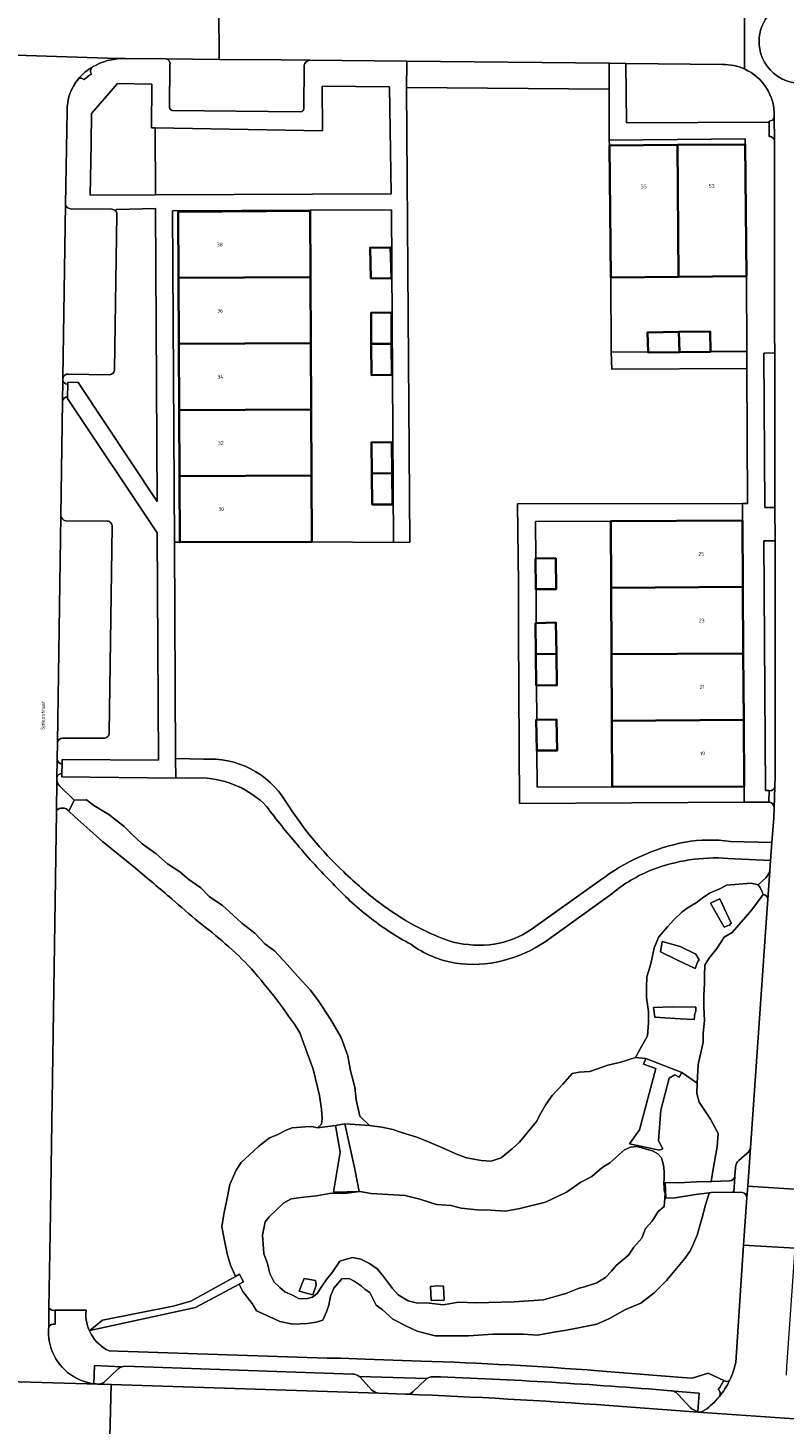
# Model space of a CAD drawing. Header units: metres. Extents: x 197700 to 204338, y 317132 to 325229.
# Tile 828 of 1056: x 202501 to 202575, y 320402 to 320537. Entities that reach past the tile are written whole.
import ezdxf
from ezdxf.enums import TextEntityAlignment as Align

# ---------------------------------------------------------------- set-up
doc = ezdxf.new("R2010")
doc.units = ezdxf.units.M
for name, color, linetype, lineweight in [('B-WE-GR-BEPLANTING_CULTUUR_BODEMBEDEKKER-GV', 90, 'Continuous', 18), ('B-WE-GR-BEPLANTING_CULTUUR_HEESTERS-GV', 90, 'Continuous', 18), ('B-WE-GR-BEPLANTING_CULTUUR_ROOS-GV', 90, 'Continuous', 18), ('B-WE-GW-TALUD_KRUIN-G', 90, 'Continuous', 18), ('B-WE-OG-BEBOUWING-GV', 7, 'Continuous', 35), ('B-WE-OG-BEBOUWING-T18', 10, 'Continuous', 18), ('B-WE-OG-TERREIN_CULTUURSCHEIDING-GV', 7, 'Continuous', 18), ('B-WE-OG-TERREIN_ERF-GV', 7, 'Continuous', 18), ('B-WE-OG-TOPOGRAFIE-T18', 10, 'Continuous', 18), ('B-WE-OG-WATER_GREPPEL-GV', 160, 'Continuous', 18), ('B-WE-OG-WATER_MEER-GV', 140, 'Continuous', 18), ('B-WE-OG-WATER_SLOOT-GV', 120, 'Continuous', 18), ('B-WE-VH-VERHARDING_ASFALT-GV', 252, 'Continuous', 18), ('B-WE-VH-VERHARDING_BETONSTRAATSTEEN-GV', 252, 'Continuous', 18), ('B-WE-VH-VERHARDING_OPEN-GV', 252, 'Continuous', 18), ('B-WE-VH-VERHARDING_SIERBESTRATING-GV', 252, 'Continuous', 18), ('B-WE-VH-VERHARDING_TEGEL-GV', 252, 'Continuous', 18)]:
    doc.layers.add(name, color=color, linetype=linetype, lineweight=lineweight)
doc.styles.add('NLCS-ISO-M200-T18', font='NLCS-ISO.ttf', dxfattribs={"height": 0.36})

msp = doc.modelspace()

# ---------------------------------------------------------------- linework, layer by layer
at = {"layer": 'B-WE-GR-BEPLANTING_CULTUUR_BODEMBEDEKKER-GV'}
for points in [[(202533.47, 320406.521), (202533.516, 320406.48), (202533.56, 320406.437), (202534.703, 320405.201)], [(202540.017, 320406.314), (202533.47, 320406.521)], [(202538.665, 320405.035), (202539.895, 320406.218)], [(202535.364, 320404.883), (202537.952, 320404.785), (202538.008, 320404.785), (202538.06, 320404.787)]]:
    msp.add_lwpolyline(points, dxfattribs=at)
for points in [[(202534.703, 320405.201, 0.1519092), (202535.364, 320404.883)], [(202538.06, 320404.787, 0.1601467), (202538.665, 320405.035)], [(202539.895, 320406.218, -0.0361832), (202540.017, 320406.314)]]:
    msp.add_lwpolyline(points, format="xyb", dxfattribs=at)
at = {"layer": 'B-WE-GR-BEPLANTING_CULTUUR_HEESTERS-GV'}
for points in [[(202505.244, 320502.516), (202505.285, 320502.517), (202505.287, 320502.696), (202506.299, 320502.668), (202513.937, 320491.154), (202513.79, 320519.515), (202509.989, 320519.42), (202509.898, 320519.276)], [(202510.042, 320518.936), (202509.808, 320503.94)], [(202504.83, 320503.131), (202504.826, 320502.877)], [(202509.342, 320503.409), (202505.344, 320503.478)], [(202504.737, 320465.782), (202504.743, 320466.213), (202514.072, 320466.129), (202513.948, 320488.14), (202505.272, 320501.113), (202505.274, 320501.289)], [(202504.799, 320500.852), (202504.796, 320500.838), (202504.631, 320489.783)], [(202505.063, 320489.297), (202509.116, 320489.272)], [(202509.582, 320488.729), (202509.293, 320468.781)], [(202573.652, 320463.541), (202573.691, 320464.615), (202573.682, 320466.622), (202573.67, 320487.342), (202572.593, 320487.347), (202572.745, 320463.207), (202573.115, 320463.188), (202573.231, 320463.182)], [(202504.29, 320467.837), (202504.265, 320466.238)], [(202508.808, 320468.256), (202504.811, 320468.27)], [(202510.528, 320407.456), (202507.879, 320407.565), (202507.817, 320405.809)], [(202508.924, 320406.05), (202510.109, 320407.202)], [(202566.224, 320403.106), (202566.349, 320404.905), (202563.873, 320405.083)], [(202564.305, 320404.781), (202565.459, 320403.5)]]:
    msp.add_lwpolyline(points, dxfattribs=at)
for points in [[(202509.898, 320519.276, -0.1820796), (202510.042, 320518.936)], [(202509.808, 320503.94, -0.3956448), (202509.342, 320503.409)], [(202504.826, 320502.877, 0.3144196), (202505.244, 320502.516)], [(202505.344, 320503.478, 0.3635939), (202504.83, 320503.131)], [(202505.274, 320501.289, 0.3925937), (202504.799, 320500.852)], [(202504.631, 320489.783, 0.3159645), (202505.063, 320489.297)], [(202509.116, 320489.272, -0.4217179), (202509.582, 320488.729)], [(202509.293, 320468.781, -0.4160617), (202508.808, 320468.256)], [(202504.811, 320468.27, 0.3619461), (202504.29, 320467.837)], [(202504.265, 320466.238, 0.3727771), (202504.737, 320465.782)], [(202573.231, 320463.182, 0.3260338), (202573.652, 320463.541)], [(202510.109, 320407.202, -0.1291586), (202510.528, 320407.456)], [(202507.817, 320405.809, 0.0224401), (202508.267, 320405.769)], [(202508.267, 320405.769, 0.1984575), (202508.924, 320406.05)], [(202563.873, 320405.083, -0.1420597), (202564.305, 320404.781)], [(202565.459, 320403.5, 0.0868109), (202566.224, 320403.106)]]:
    msp.add_lwpolyline(points, format="xyb", dxfattribs=at)
msp.add_lwpolyline([(202573.659, 320505.53), (202572.6, 320505.5), (202572.681, 320490.596), (202573.668, 320490.574), (202573.662, 320501.566)], close=True, dxfattribs=at)
at = {"layer": 'B-WE-GR-BEPLANTING_CULTUUR_ROOS-GV'}
for points in [[(202568.606, 320533.439), (202559.255, 320533.539), (202559.305, 320527.788), (202573.114, 320527.866), (202573.116, 320527.967)], [(202573.603, 320528.335), (202573.603, 320528.426)]]:
    msp.add_lwpolyline(points, dxfattribs=at)
for points in [[(202570.726, 320533.004, 0.1119198), (202568.606, 320533.439)], [(202573.603, 320528.426, 0.3009655), (202570.726, 320533.004)], [(202573.116, 320527.967, 0.3574603), (202573.603, 320528.335)]]:
    msp.add_lwpolyline(points, format="xyb", dxfattribs=at)
msp.add_lwpolyline([(202513.745, 320527.296), (202513.373, 320527.302), (202513.408, 320531.541), (202510.114, 320531.605), (202507.578, 320528.692), (202507.544, 320525.761), (202507.444, 320520.795), (202513.778, 320520.824)], close=True, dxfattribs=at)
at = {"layer": 'B-WE-GW-TALUD_KRUIN-G'}
for points in [[(202569.422, 320450.354), (202568.329, 320452.721)], [(202566.35, 320446.813), (202566.028, 320447.369), (202564.488, 320448.094), (202562.756, 320448.598)], [(202566.016, 320442.241), (202563.719, 320442.286), (202561.921, 320442.213)], [(202564.666, 320435.918), (202561.171, 320437.268)], [(202532.091, 320430.958), (202531.691, 320430.886), (202531.187, 320430.796)], [(202569.704, 320424.344), (202569.778, 320425.824)], [(202527.659, 320414.762), (202528.975, 320414.407)], [(202508.647, 320411.957), (202508.134, 320411.533), (202507.438, 320410.956)]]:
    msp.add_lwpolyline(points, dxfattribs=at)
at = {"layer": 'B-WE-OG-BEBOUWING-GV'}
for points in [[(202564.239, 320525.66), (202557.677, 320525.615), (202557.784, 320512.834), (202564.343, 320512.906)], [(202564.239, 320525.66), (202564.343, 320512.906), (202570.901, 320512.977), (202570.8, 320525.705)], [(202528.761, 320512.865), (202528.73, 320519.267), (202515.976, 320519.187), (202516.006, 320512.803)], [(202534.598, 320512.734), (202536.585, 320512.756), (202536.498, 320515.739), (202534.529, 320515.716)], [(202516.006, 320512.803), (202516.036, 320506.401), (202528.793, 320506.464), (202528.761, 320512.865)], [(202534.631, 320506.404), (202536.595, 320506.42), (202536.577, 320509.431), (202534.613, 320509.412)], [(202516.036, 320506.401), (202516.067, 320500), (202528.824, 320500.062), (202528.793, 320506.464)], [(202534.631, 320506.404), (202534.648, 320503.396), (202536.613, 320503.409), (202536.595, 320506.42)], [(202564.374, 320507.568), (202561.35, 320507.52), (202561.412, 320505.638), (202561.414, 320505.57), (202564.428, 320505.609)], [(202567.441, 320505.669), (202567.398, 320507.615), (202564.374, 320507.568), (202564.428, 320505.609), (202567.441, 320505.648)], [(202516.067, 320500), (202516.097, 320493.598), (202528.856, 320493.661), (202528.824, 320500.062)], [(202534.679, 320493.879), (202536.664, 320493.889), (202536.628, 320496.904), (202534.646, 320496.872)], [(202516.097, 320493.598), (202516.127, 320487.216), (202528.887, 320487.259), (202528.856, 320493.661)], [(202536.664, 320493.889), (202534.679, 320493.879), (202534.713, 320490.885), (202536.701, 320490.873)], [(202557.816, 320482.81), (202570.563, 320482.893), (202570.521, 320489.325), (202557.784, 320489.247)], [(202550.498, 320485.662), (202550.534, 320482.669), (202550.582, 320482.669), (202552.511, 320482.68), (202552.475, 320485.673), (202550.553, 320485.662)], [(202570.563, 320482.893), (202557.816, 320482.81), (202557.848, 320476.378), (202570.605, 320476.461)], [(202550.582, 320479.397), (202550.516, 320479.395), (202550.549, 320476.384), (202552.53, 320476.412), (202552.483, 320479.444)], [(202550.549, 320476.384), (202550.582, 320473.373), (202550.619, 320473.373), (202552.577, 320473.38), (202552.53, 320476.412)], [(202557.88, 320469.946), (202570.647, 320470.029), (202570.605, 320476.461), (202557.848, 320476.378)], [(202550.636, 320470.026), (202550.565, 320470.024), (202550.634, 320467.061), (202550.651, 320467.061), (202552.618, 320467.078), (202552.541, 320470.076)], [(202570.647, 320470.029), (202557.88, 320469.946), (202557.912, 320463.551), (202570.689, 320463.597)]]:
    msp.add_lwpolyline(points, close=True, dxfattribs=at)
at = {"layer": 'B-WE-OG-TERREIN_CULTUURSCHEIDING-GV'}
msp.add_lwpolyline([(202513.745, 320527.296), (202513.778, 320520.824), (202536.565, 320520.928), (202536.402, 320531.272), (202529.878, 320531.344), (202529.926, 320527.023)], close=True, dxfattribs=at)
for points in [[(202570.697, 320462.073), (202548.966, 320461.956), (202548.883, 320478.449), (202548.855, 320480.729), (202548.876, 320483.167), (202548.772, 320490.943), (202570.518, 320490.977), (202571.014, 320490.978), (202570.94, 320504.017), (202557.887, 320503.95), (202557.835, 320505.62), (202557.844, 320505.62), (202557.784, 320512.834), (202557.677, 320525.615), (202557.623, 320526.118), (202557.639, 320531.045), (202538.034, 320531.213), (202538.363, 320487.216), (202536.781, 320487.194), (202528.887, 320487.259), (202516.127, 320487.216), (202515.607, 320487.216), (202515.722, 320466.301), (202518.425, 320466.224)], [(202504.238, 320464.47), (202504.236, 320464.368)], [(202518.346, 320464.414), (202515.733, 320464.399), (202504.721, 320464.52), (202504.725, 320464.842)], [(202504.503, 320463.646), (202505.917, 320462.264), (202507.093, 320462.296), (202507.82, 320461.737), (202509.276, 320460.878), (202510.736, 320459.717), (202511.546, 320458.917), (202512.489, 320458.042), (202513.827, 320457.086), (202514.922, 320456.102), (202516.112, 320455.339), (202517.011, 320454.59), (202518.168, 320453.77), (202518.968, 320452.946), (202520.244, 320452.083), (202521.245, 320451.158), (202522.121, 320450.377), (202523.375, 320449.402), (202524.333, 320448.357), (202525.271, 320447.695), (202526.49, 320446.368), (202527.54, 320445.206), (202528.751, 320443.899), (202529.509, 320442.889), (202530.702, 320441.07), (202531.72, 320439.296), (202532.357, 320437.539), (202532.623, 320436.072), (202533.036, 320434.491), (202533.191, 320433.27), (202533.546, 320431.7), (202534.475, 320430.799)], [(202573.079, 320462.086), (202570.697, 320462.073)], [(202504.195, 320461.132), (202503.592, 320420.354), (202503.477, 320413.136)], [(202504.671, 320461.489), (202504.606, 320461.483)], [(202511.834, 320455.677), (202508.661, 320458.284), (202505.934, 320460.675), (202505.402, 320461.214), (202505.257, 320461.337)], [(202569.381, 320458.28), (202573.373, 320458.166), (202573.542, 320460.542), (202573.58, 320461.567)], [(202573.179, 320455.438), (202573.249, 320456.424), (202569.113, 320456.633)], [(202534.475, 320430.799), (202535.65, 320430.636), (202536.718, 320430.413), (202537.572, 320430.125), (202539.055, 320429.673), (202539.832, 320429.332), (202541.453, 320428.669), (202542.808, 320428.063), (202543.837, 320427.663), (202545.266, 320427.418), (202546.236, 320427.353), (202547.187, 320427.654), (202548.282, 320428.579), (202548.967, 320429.179), (202550.614, 320431.175), (202551.021, 320431.991), (202551.499, 320432.835), (202552.137, 320433.687), (202553.144, 320434.778), (202554.05, 320435.827), (202554.731, 320435.942), (202555.777, 320436.028), (202557.516, 320436.638), (202558.751, 320436.919), (202560.178, 320437.367), (202560.61, 320438.152), (202561.352, 320439.476), (202561.445, 320440.714), (202561.445, 320441.811), (202561.235, 320443.182), (202561.255, 320444.15), (202561.292, 320445.176), (202561.595, 320446.222), (202561.752, 320446.871), (202561.982, 320447.969), (202562.433, 320449.058), (202563.282, 320450.011), (202563.895, 320450.683), (202564.696, 320451.47), (202565.276, 320451.889), (202566.038, 320452.342), (202566.632, 320452.783), (202567.352, 320453.263), (202568.39, 320453.71), (202568.991, 320454.05), (202570.174, 320454.14), (202571.366, 320454.247), (202572.029, 320454.066), (202572.782, 320454.749)], [(202550.089, 320449.747), (202556.748, 320454.49)], [(202557.892, 320453.218), (202551.445, 320448.577)], [(202572.511, 320453.139), (202571.875, 320452.286), (202571.414, 320451.645), (202570.829, 320450.934), (202569.513, 320449.46), (202568.753, 320449.011), (202568.034, 320447.925), (202567.281, 320446.943), (202566.887, 320446.293), (202566.856, 320445.295), (202566.841, 320444.521), (202566.802, 320443.388), (202566.793, 320442.278), (202566.853, 320440.938), (202566.724, 320439.716), (202566.721, 320438.868), (202566.459, 320437.695), (202566.238, 320436.682), (202566.157, 320434.898), (202566.096, 320433.901), (202566.335, 320433.06), (202567.426, 320431.415), (202568.183, 320430.026), (202568.089, 320428.727), (202567.721, 320426.752), (202567.483, 320425.371), (202567.554, 320425.372), (202569.287, 320425.443)], [(202571.296, 320428.643), (202572.823, 320450.427), (202572.981, 320452.649)], [(202570.513, 320424.32), (202569.704, 320424.344), (202569.517, 320424.35), (202567.493, 320424.316), (202567.297, 320424.29), (202567.289, 320424.246), (202566.955, 320423.127), (202566.636, 320421.882), (202566.137, 320420.18), (202565.514, 320418.707), (202564.961, 320417.938), (202563.184, 320415.786), (202561.993, 320414.612), (202560.689, 320413.592), (202559.229, 320412.994), (202557.683, 320412.11), (202556.458, 320411.58), (202554.685, 320411.213), (202553.496, 320410.987), (202552.301, 320410.784), (202550.719, 320410.521), (202549.312, 320410.592), (202547.848, 320410.62), (202546.427, 320410.614), (202544.039, 320410.434), (202542.337, 320410.438), (202540.808, 320410.449), (202540.032, 320410.625), (202539.07, 320410.88), (202538.104, 320411.356), (202536.72, 320412.046), (202535.684, 320412.979), (202535.116, 320413.418), (202534.493, 320414.621), (202534.052, 320414.918), (202533.65, 320415.275), (202532.987, 320415.732), (202532.511, 320416.005), (202531.779, 320415.958), (202531.032, 320415.062), (202530.701, 320414.28), (202530.527, 320413.406), (202530.295, 320412.766), (202529.96, 320411.949), (202529.297, 320411.758), (202528.458, 320411.625), (202527.068, 320411.568), (202525.796, 320411.841), (202525.182, 320412.105), (202523.528, 320412.866), (202523.112, 320413.587), (202522.218, 320414.718), (202521.866, 320415.448), (202517.628, 320413.188), (202507.438, 320410.956), (202508.134, 320411.533), (202508.647, 320411.957), (202515.495, 320413.327), (202517.194, 320413.799), (202521.508, 320416.192), (202521.468, 320416.275), (202521.021, 320417.267), (202520.705, 320418.367), (202520.394, 320419.974), (202520.186, 320420.975), (202520.37, 320422.229), (202520.701, 320423.771), (202520.964, 320425.077), (202521.587, 320426.473), (202522.044, 320427.197), (202522.854, 320427.95), (202523.722, 320428.775), (202524.796, 320429.584), (202525.523, 320429.902), (202526.393, 320430.329), (202526.995, 320430.571), (202528.252, 320430.673), (202528.901, 320430.686), (202529.425, 320430.58), (202529.808, 320430.924), (202529.879, 320431.426), (202529.83, 320432.359), (202529.638, 320433.688), (202529.017, 320436.228), (202527.741, 320439.773)], [(202570.182, 320427.416), (202570.944, 320428.071)], [(202569.778, 320425.824), (202569.792, 320425.88), (202569.8, 320425.934), (202569.843, 320426.733)], [(202569.873, 320407.866), (202570.433, 320416.329), (202570.636, 320419.227), (202570.959, 320423.83)], [(202504.076, 320412.914), (202507.07, 320412.914)], [(202509.291, 320408.984), (202510.162, 320408.953), (202530.366, 320408.294), (202531.692, 320408.277), (202534.031, 320408.18), (202539.433, 320408.001)], [(202556.571, 320407.057), (202564.697, 320406.419), (202565.657, 320406.342), (202567.208, 320406.818), (202568.714, 320406.111), (202568.734, 320406.102)]]:
    msp.add_lwpolyline(points, dxfattribs=at)
for points in [[(202518.425, 320466.224, -0.280079), (202526.354, 320462.163)], [(202504.725, 320464.842, 0.3410597), (202504.238, 320464.47)], [(202524.515, 320461.661, 0.1928822), (202518.346, 320464.414)], [(202504.236, 320464.368, 0.0319138), (202504.242, 320464.246)], [(202504.242, 320464.246, 0.1559426), (202504.503, 320463.646)], [(202526.354, 320462.163, 0.0642), (202531.978, 320455.323)], [(202573.58, 320461.567, 0.3746095), (202573.079, 320462.086)], [(202504.606, 320461.483, 0.3349677), (202504.195, 320461.132)], [(202505.257, 320461.337, 0.2268236), (202504.671, 320461.489)], [(202527.502, 320457.93, -0.0160443), (202524.515, 320461.661)], [(202530.913, 320454.203, -0.0218493), (202527.502, 320457.93)], [(202556.748, 320454.49, -0.1139965), (202564.98, 320458.217)], [(202564.98, 320458.217, -0.0733936), (202569.381, 320458.28)], [(202569.113, 320456.633, 0.1100096), (202561.765, 320455.527)], [(202515.356, 320452.715, 0.0043392), (202511.834, 320455.677)], [(202531.978, 320455.323, 0.0275752), (202535.52, 320452.263)], [(202561.765, 320455.527, 0.0760692), (202557.892, 320453.218)], [(202572.782, 320454.749, 0.1258955), (202573.179, 320455.438)], [(202534.372, 320451.012, -0.0402959), (202530.913, 320454.203)], [(202517.924, 320450.487, -0.0079131), (202515.356, 320452.715)], [(202535.52, 320452.263, 0.032811), (202538.884, 320450.1)], [(202572.981, 320452.649, 0.3999192), (202572.511, 320453.139)], [(202538.47, 320448.323, -0.0455532), (202534.372, 320451.012)], [(202520.52, 320448.368, 0.0193382), (202517.924, 320450.487)], [(202538.884, 320450.1, 0.0421887), (202542.556, 320448.531)], [(202546.524, 320448.324, 0.1062842), (202550.089, 320449.747)], [(202523.044, 320445.955, 0.0309976), (202520.52, 320448.368)], [(202542.773, 320446.492, -0.1150669), (202538.47, 320448.323)], [(202542.556, 320448.531, 0.0879509), (202546.524, 320448.324)], [(202551.445, 320448.577, -0.1867123), (202542.773, 320446.492)], [(202527.741, 320439.773, 0.0338444), (202523.044, 320445.955)], [(202570.944, 320428.071, 0.1736253), (202571.296, 320428.643)], [(202569.843, 320426.733, -0.2035429), (202570.182, 320427.416)], [(202569.287, 320425.443, 0.3124567), (202569.778, 320425.824)], [(202570.959, 320423.83, 0.335636), (202570.513, 320424.32)], [(202503.477, 320413.136, 0.2757598), (202504.076, 320412.914)], [(202507.07, 320412.914, 0.3192525), (202509.291, 320408.984)], [(202539.433, 320408.001, -0.0116667), (202556.571, 320407.057)], [(202569.277, 320406.118, 0.0606159), (202569.873, 320407.866)], [(202568.734, 320406.102, 0.2837485), (202569.277, 320406.118)]]:
    msp.add_lwpolyline(points, format="xyb", dxfattribs=at)
at = {"layer": 'B-WE-OG-TERREIN_ERF-GV'}
for points in [[(202564.239, 320525.66), (202570.8, 320525.705), (202570.796, 320526.257), (202557.623, 320526.118), (202557.677, 320525.615)], [(202516.006, 320512.803), (202515.976, 320519.187), (202528.73, 320519.267), (202528.73, 320519.339), (202515.431, 320519.282), (202515.607, 320487.216), (202516.127, 320487.216), (202516.097, 320493.598), (202516.067, 320500), (202516.036, 320506.401)], [(202528.856, 320493.661), (202528.887, 320487.259), (202536.781, 320487.194), (202536.584, 320519.373), (202528.73, 320519.339), (202528.73, 320519.267), (202528.761, 320512.865), (202528.793, 320506.464), (202528.824, 320500.062)], [(202534.598, 320512.734), (202534.529, 320515.716), (202536.498, 320515.739), (202536.585, 320512.756)], [(202567.441, 320505.669), (202570.933, 320505.687), (202570.901, 320512.977), (202564.343, 320512.906), (202557.784, 320512.834), (202557.844, 320505.62), (202561.412, 320505.638), (202561.35, 320507.52), (202564.374, 320507.568), (202567.398, 320507.615)], [(202536.595, 320506.42), (202536.613, 320503.409), (202534.648, 320503.396), (202534.631, 320506.404), (202534.613, 320509.412), (202536.577, 320509.431)], [(202534.679, 320493.879), (202534.646, 320496.872), (202536.628, 320496.904), (202536.664, 320493.889), (202536.701, 320490.873), (202534.713, 320490.885)], [(202557.816, 320482.81), (202557.784, 320489.247), (202550.505, 320489.236), (202550.553, 320485.662), (202552.475, 320485.673), (202552.511, 320482.68), (202550.582, 320482.669), (202550.565, 320480.732), (202550.582, 320479.397), (202552.483, 320479.444), (202552.53, 320476.412), (202552.577, 320473.38), (202550.619, 320473.373), (202550.636, 320470.026), (202552.541, 320470.076), (202552.618, 320467.078), (202550.651, 320467.061), (202550.668, 320463.512), (202557.912, 320463.551), (202557.88, 320469.946), (202557.848, 320476.378)]]:
    msp.add_lwpolyline(points, close=True, dxfattribs=at)
at = {"layer": 'B-WE-OG-WATER_GREPPEL-GV'}
for points in [[(202527.741, 320439.773), (202529.017, 320436.228), (202529.638, 320433.688), (202529.83, 320432.359), (202529.879, 320431.426), (202529.808, 320430.924), (202529.425, 320430.58), (202531.187, 320430.796), (202531.691, 320430.886), (202532.091, 320430.958), (202534.475, 320430.799), (202533.546, 320431.7), (202533.191, 320433.27), (202533.036, 320434.491), (202532.623, 320436.072), (202532.357, 320437.539), (202531.72, 320439.296), (202530.702, 320441.07), (202529.509, 320442.889), (202528.751, 320443.899), (202527.54, 320445.206), (202526.49, 320446.368), (202525.271, 320447.695), (202524.333, 320448.357), (202523.375, 320449.402), (202522.121, 320450.377), (202521.245, 320451.158), (202520.244, 320452.083), (202518.968, 320452.946), (202518.168, 320453.77), (202517.011, 320454.59), (202516.112, 320455.339), (202514.922, 320456.102), (202513.827, 320457.086), (202512.489, 320458.042), (202511.546, 320458.917), (202510.736, 320459.717), (202509.276, 320460.878), (202507.82, 320461.737), (202507.093, 320462.296), (202505.917, 320462.264), (202505.402, 320461.214), (202505.934, 320460.675), (202508.661, 320458.284), (202511.834, 320455.677)], [(202572.029, 320454.066), (202571.366, 320454.247), (202570.174, 320454.14), (202568.991, 320454.05), (202568.39, 320453.71), (202567.352, 320453.263), (202566.632, 320452.783), (202566.038, 320452.342), (202565.276, 320451.889), (202564.696, 320451.47), (202563.895, 320450.683), (202563.282, 320450.011), (202562.433, 320449.058), (202561.982, 320447.969), (202561.752, 320446.871), (202561.595, 320446.222), (202561.292, 320445.176), (202561.255, 320444.15), (202561.235, 320443.182), (202561.445, 320441.811), (202561.445, 320440.714), (202561.352, 320439.476), (202560.61, 320438.152), (202560.178, 320437.367), (202561.171, 320437.268), (202564.666, 320435.918)], [(202564.666, 320435.918), (202566.157, 320434.898), (202566.238, 320436.682), (202566.459, 320437.695), (202566.721, 320438.868), (202566.724, 320439.716), (202566.853, 320440.938), (202566.793, 320442.278), (202566.802, 320443.388), (202566.841, 320444.521), (202566.856, 320445.295), (202566.887, 320446.293), (202567.281, 320446.943), (202568.034, 320447.925), (202568.753, 320449.011), (202569.513, 320449.46), (202570.829, 320450.934), (202571.414, 320451.645), (202571.875, 320452.286), (202572.511, 320453.139)]]:
    msp.add_lwpolyline(points, dxfattribs=at)
for points in [[(202511.834, 320455.677, -0.0043392), (202515.356, 320452.715)], [(202572.511, 320453.139, 0.1519994), (202572.029, 320454.066)], [(202515.356, 320452.715, 0.0079131), (202517.924, 320450.487)], [(202517.924, 320450.487, -0.0193382), (202520.52, 320448.368)], [(202520.52, 320448.368, -0.0309976), (202523.044, 320445.955)], [(202523.044, 320445.955, -0.0338444), (202527.741, 320439.773)]]:
    msp.add_lwpolyline(points, format="xyb", dxfattribs=at)
for points in [[(202567.432, 320452.318), (202568.329, 320452.721), (202569.422, 320450.354), (202569.276, 320450.18), (202569.052, 320450.11), (202568.75, 320449.986)], [(202566.35, 320446.813), (202566.193, 320446.65), (202565.948, 320445.984), (202564.253, 320446.778), (202562.603, 320447.583), (202562.756, 320448.598), (202564.488, 320448.094), (202566.028, 320447.369)], [(202562.05, 320441.271), (202561.921, 320442.213), (202563.719, 320442.286), (202566.016, 320442.241), (202566.006, 320441.832), (202565.904, 320441.613), (202565.865, 320441.051), (202564.496, 320441.118)]]:
    msp.add_lwpolyline(points, close=True, dxfattribs=at)
at = {"layer": 'B-WE-OG-WATER_MEER-GV'}
for points in [[(202532.301, 320424.245), (202531.994, 320424.206), (202530.768, 320424.255), (202529.346, 320423.979), (202528.122, 320423.856), (202526.906, 320423.691), (202526.139, 320423.294), (202524.772, 320421.953), (202524.386, 320421.459), (202524.11, 320420.168), (202524.183, 320419.305), (202524.259, 320418.369), (202524.601, 320417.453), (202524.821, 320416.465), (202525.244, 320415.649), (202525.792, 320415.109), (202526.287, 320414.712), (202527.008, 320414.366), (202527.613, 320414.048), (202528.336, 320414.039), (202528.965, 320414.2), (202529.405, 320414.546), (202529.819, 320415.196), (202530.305, 320415.885), (202530.842, 320416.563), (202531.607, 320417.679), (202532.122, 320417.836), (202532.809, 320418.024), (202533.64, 320417.871), (202534.473, 320417.44), (202535.21, 320416.936), (202535.707, 320416.298), (202536.689, 320415.027), (202537.226, 320414.425), (202538.196, 320413.823), (202539.107, 320413.61), (202540.012, 320413.633), (202541.572, 320413.43), (202543.071, 320413.711), (202544.771, 320413.625), (202548.448, 320413.731), (202551.297, 320413.929), (202552.644, 320414.326), (202553.444, 320414.54), (202554.739, 320415.05), (202555.237, 320415.185), (202556.429, 320415.556), (202557.294, 320416.083), (202557.862, 320416.685), (202558.324, 320417.235), (202559.521, 320418.247), (202560.024, 320419.018), (202560.801, 320419.891), (202561.143, 320420.825), (202561.789, 320421.526), (202562.364, 320422.463), (202562.943, 320422.967), (202563.029, 320423.776), (202563.035, 320424.283), (202562.991, 320424.384), (202562.941, 320424.578), (202562.96, 320424.784), (202562.931, 320425.193), (202562.944, 320425.709), (202562.942, 320426.331), (202562.897, 320426.939), (202562.696, 320427.67), (202562.346, 320428.044), (202561.82, 320428.337), (202560.992, 320428.57), (202560.369, 320428.757), (202559.696, 320428.706), (202559.114, 320428.429), (202557.685, 320427.177), (202556.917, 320426.701), (202555.948, 320425.851), (202554.911, 320425.303), (202553.527, 320424.355), (202551.478, 320423.384), (202548.985, 320422.762), (202547.626, 320422.5), (202546.147, 320422.601), (202544.86, 320422.621), (202543.314, 320422.802), (202542.363, 320423.069), (202540.945, 320423.149), (202539.332, 320423.666), (202537.92, 320424.026), (202534.619, 320424.226), (202533.525, 320424.402)], [(202527.659, 320414.762), (202527.93, 320415.452), (202528.153, 320415.988), (202529.25, 320415.794), (202529.31, 320415.352), (202528.975, 320414.407)], [(202540.367, 320415.211), (202541.024, 320415.271), (202541.634, 320415.249), (202541.673, 320413.894), (202540.429, 320413.87)]]:
    msp.add_lwpolyline(points, close=True, dxfattribs=at)
at = {"layer": 'B-WE-OG-WATER_SLOOT-GV'}
for points in [[(202564.666, 320435.918), (202564.417, 320435.454), (202563.984, 320435.697), (202563.439, 320435.362), (202562.643, 320432.289), (202562.394, 320429.317), (202562.814, 320428.527), (202562.504, 320428.406), (202559.604, 320429.012), (202560.566, 320430.379), (202562.15, 320436.297), (202560.959, 320436.74), (202561.171, 320437.268), (202560.178, 320437.367), (202558.751, 320436.919), (202557.516, 320436.638), (202555.777, 320436.028), (202554.731, 320435.942), (202554.05, 320435.827), (202553.144, 320434.778), (202552.137, 320433.687), (202551.499, 320432.835), (202551.021, 320431.991), (202550.614, 320431.175), (202548.967, 320429.179), (202548.282, 320428.579), (202547.187, 320427.654), (202546.236, 320427.353), (202545.266, 320427.418), (202543.837, 320427.663), (202542.808, 320428.063), (202541.453, 320428.669), (202539.832, 320429.332), (202539.055, 320429.673), (202537.572, 320430.125), (202536.718, 320430.413), (202535.65, 320430.636), (202534.475, 320430.799), (202532.091, 320430.958), (202533.044, 320426.58), (202533.471, 320424.4), (202532.292, 320424.375), (202530.972, 320424.348), (202531.633, 320428.21), (202531.187, 320430.796), (202529.425, 320430.58), (202528.901, 320430.686), (202528.252, 320430.673), (202526.995, 320430.571), (202526.393, 320430.329), (202525.523, 320429.902), (202524.796, 320429.584), (202523.722, 320428.775), (202522.854, 320427.95), (202522.044, 320427.197), (202521.587, 320426.473), (202520.964, 320425.077), (202520.701, 320423.771), (202520.37, 320422.229), (202520.186, 320420.975), (202520.394, 320419.974), (202520.705, 320418.367), (202521.021, 320417.267), (202521.468, 320416.275), (202521.508, 320416.192), (202521.901, 320416.41), (202522.132, 320415.971), (202522.289, 320415.674), (202521.866, 320415.448), (202522.218, 320414.718), (202523.112, 320413.587), (202523.528, 320412.866), (202525.182, 320412.105), (202525.796, 320411.841), (202527.068, 320411.568), (202528.458, 320411.625), (202529.297, 320411.758), (202529.96, 320411.949), (202530.295, 320412.766), (202530.527, 320413.406), (202530.701, 320414.28), (202531.032, 320415.062), (202531.779, 320415.958), (202532.511, 320416.005), (202532.987, 320415.732), (202533.65, 320415.275), (202534.052, 320414.918), (202534.493, 320414.621), (202535.116, 320413.418), (202535.684, 320412.979), (202536.72, 320412.046), (202538.104, 320411.356), (202539.07, 320410.88), (202540.032, 320410.625), (202540.808, 320410.449), (202542.337, 320410.438), (202544.039, 320410.434), (202546.427, 320410.614), (202547.848, 320410.62), (202549.312, 320410.592), (202550.719, 320410.521), (202552.301, 320410.784), (202553.496, 320410.987), (202554.685, 320411.213), (202556.458, 320411.58), (202557.683, 320412.11), (202559.229, 320412.994), (202560.689, 320413.592), (202561.993, 320414.612), (202563.184, 320415.786), (202564.961, 320417.938), (202565.514, 320418.707), (202566.137, 320420.18), (202566.636, 320421.882), (202566.955, 320423.127), (202567.289, 320424.246), (202567.297, 320424.29), (202565.991, 320424.117), (202564.026, 320423.802), (202563.105, 320423.768), (202563.046, 320425.27), (202564.327, 320425.254), (202566.07, 320425.35), (202567.483, 320425.371), (202567.721, 320426.752), (202568.089, 320428.727), (202568.183, 320430.026), (202567.426, 320431.415), (202566.335, 320433.06), (202566.096, 320433.901), (202566.157, 320434.898)], [(202532.301, 320424.245), (202533.525, 320424.402), (202534.619, 320424.226), (202537.92, 320424.026), (202539.332, 320423.666), (202540.945, 320423.149), (202542.363, 320423.069), (202543.314, 320422.802), (202544.86, 320422.621), (202546.147, 320422.601), (202547.626, 320422.5), (202548.985, 320422.762), (202551.478, 320423.384), (202553.527, 320424.355), (202554.911, 320425.303), (202555.948, 320425.851), (202556.917, 320426.701), (202557.685, 320427.177), (202559.114, 320428.429), (202559.696, 320428.706), (202560.369, 320428.757), (202560.992, 320428.57), (202561.82, 320428.337), (202562.346, 320428.044), (202562.696, 320427.67), (202562.897, 320426.939), (202562.942, 320426.331), (202562.944, 320425.709), (202562.931, 320425.193), (202562.96, 320424.784), (202562.941, 320424.578), (202562.991, 320424.384), (202563.035, 320424.283), (202563.029, 320423.776), (202562.943, 320422.967), (202562.364, 320422.463), (202561.789, 320421.526), (202561.143, 320420.825), (202560.801, 320419.891), (202560.024, 320419.018), (202559.521, 320418.247), (202558.324, 320417.235), (202557.862, 320416.685), (202557.294, 320416.083), (202556.429, 320415.556), (202555.237, 320415.185), (202554.739, 320415.05), (202553.444, 320414.54), (202552.644, 320414.326), (202551.297, 320413.929), (202548.448, 320413.731), (202544.771, 320413.625), (202543.071, 320413.711), (202541.572, 320413.43), (202540.012, 320413.633), (202539.107, 320413.61), (202538.196, 320413.823), (202537.226, 320414.425), (202536.689, 320415.027), (202535.707, 320416.298), (202535.21, 320416.936), (202534.473, 320417.44), (202533.64, 320417.871), (202532.809, 320418.024), (202532.122, 320417.836), (202531.607, 320417.679), (202530.842, 320416.563), (202530.305, 320415.885), (202529.819, 320415.196), (202529.405, 320414.546), (202528.965, 320414.2), (202528.336, 320414.039), (202527.613, 320414.048), (202527.008, 320414.366), (202526.287, 320414.712), (202525.792, 320415.109), (202525.244, 320415.649), (202524.821, 320416.465), (202524.601, 320417.453), (202524.259, 320418.369), (202524.183, 320419.305), (202524.11, 320420.168), (202524.386, 320421.459), (202524.772, 320421.953), (202526.139, 320423.294), (202526.906, 320423.691), (202528.122, 320423.856), (202529.346, 320423.979), (202530.768, 320424.255), (202531.994, 320424.206)]]:
    msp.add_lwpolyline(points, close=True, dxfattribs=at)
at = {"layer": 'B-WE-VH-VERHARDING_ASFALT-GV'}
for points in [[(202496.338, 320534.483), (202510.101, 320534.035), (202510.869, 320534.011), (202514.779, 320533.979), (202519.937, 320533.936), (202519.911, 320538.964), (202511.206, 320539.04)], [(202518.425, 320466.224), (202515.722, 320466.301), (202515.733, 320464.399)], [(202515.733, 320464.399), (202518.346, 320464.414)], [(202569.113, 320456.633), (202573.249, 320456.424), (202573.373, 320458.166), (202569.381, 320458.28)], [(202556.748, 320454.49), (202550.089, 320449.747)], [(202551.445, 320448.577), (202557.892, 320453.218)]]:
    msp.add_lwpolyline(points, dxfattribs=at)
for points in [[(202526.354, 320462.163, 0.280079), (202518.425, 320466.224)], [(202518.346, 320464.414, -0.1928822), (202524.515, 320461.661)], [(202531.978, 320455.323, -0.0642), (202526.354, 320462.163)], [(202524.515, 320461.661, 0.0160443), (202527.502, 320457.93)], [(202527.502, 320457.93, 0.0218493), (202530.913, 320454.203)], [(202564.98, 320458.217, 0.1139965), (202556.748, 320454.49)], [(202569.381, 320458.28, 0.0733936), (202564.98, 320458.217)], [(202561.765, 320455.527, -0.1100096), (202569.113, 320456.633)], [(202535.52, 320452.263, -0.0275752), (202531.978, 320455.323)], [(202557.892, 320453.218, -0.0760692), (202561.765, 320455.527)], [(202530.913, 320454.203, 0.0402959), (202534.372, 320451.012)], [(202538.884, 320450.1, -0.032811), (202535.52, 320452.263)], [(202534.372, 320451.012, 0.0455532), (202538.47, 320448.323)], [(202542.556, 320448.531, -0.0421887), (202538.884, 320450.1)], [(202550.089, 320449.747, -0.1062842), (202546.524, 320448.324)], [(202538.47, 320448.323, 0.1150669), (202542.773, 320446.492)], [(202546.524, 320448.324, -0.0879509), (202542.556, 320448.531)], [(202542.773, 320446.492, 0.1867123), (202551.445, 320448.577)]]:
    msp.add_lwpolyline(points, format="xyb", dxfattribs=at)
at = {"layer": 'B-WE-VH-VERHARDING_BETONSTRAATSTEEN-GV'}
for points in [[(202569.476, 320538.497), (202568.862, 320538.503), (202563.366, 320538.555), (202525.945, 320538.91), (202524.586, 320538.923), (202519.911, 320538.964), (202519.937, 320533.936), (202525.917, 320533.887), (202528.686, 320533.864), (202538.067, 320533.764), (202557.647, 320533.556), (202559.255, 320533.539)], [(202570.726, 320538.691), (202570.726, 320533.004)], [(202570.726, 320533.004), (202570.726, 320538.691)], [(202510.702, 320534.012), (202510.869, 320534.011), (202510.101, 320534.035), (202496.338, 320534.483)], [(202519.937, 320533.936), (202514.779, 320533.979)], [(202515.172, 320533.444), (202515.139, 320529.291)], [(202528.686, 320533.864), (202525.917, 320533.887), (202519.937, 320533.936)], [(202528.106, 320529.14), (202528.163, 320533.333)], [(202559.255, 320533.539), (202568.606, 320533.439)], [(202507.685, 320533.191), (202507.697, 320533.198)], [(202504.236, 320464.368), (202504.238, 320464.47), (202504.265, 320466.238), (202504.29, 320467.837), (202504.631, 320489.783), (202504.796, 320500.838), (202504.826, 320502.877), (202504.83, 320503.131), (202505.08, 320519.902), (202505.231, 320528.929)], [(202515.424, 320528.996), (202527.806, 320528.863)], [(202573.603, 320528.426), (202573.603, 320528.335), (202573.606, 320526.045), (202573.631, 320507.385), (202573.659, 320505.53), (202573.662, 320501.566), (202573.668, 320490.574), (202573.67, 320487.342), (202573.682, 320466.622), (202573.691, 320464.615), (202573.652, 320463.541), (202573.58, 320461.567), (202573.542, 320460.542), (202573.373, 320458.166), (202573.249, 320456.424), (202573.179, 320455.438), (202572.981, 320452.649), (202572.823, 320450.427), (202571.296, 320428.643), (202571.034, 320424.91), (202575.991, 320424.597), (202576.128, 320426.616)], [(202573.116, 320527.967), (202573.114, 320527.866), (202573.091, 320526.488)], [(202573.606, 320526.045), (202573.603, 320528.335)], [(202505.08, 320519.902), (202504.83, 320503.131)], [(202509.538, 320519.437), (202505.543, 320519.486)], [(202509.808, 320503.94), (202510.042, 320518.936)], [(202504.826, 320502.877), (202504.796, 320500.838), (202504.799, 320500.852)], [(202505.274, 320501.289), (202505.285, 320502.517), (202505.244, 320502.516)], [(202505.344, 320503.478), (202509.342, 320503.409)], [(202504.631, 320489.783), (202504.29, 320467.837)], [(202509.116, 320489.272), (202505.063, 320489.297)], [(202509.293, 320468.781), (202509.582, 320488.729)], [(202504.811, 320468.27), (202508.808, 320468.256)], [(202504.265, 320466.238), (202504.238, 320464.47)], [(202504.725, 320464.842), (202504.737, 320465.782)], [(202503.448, 320411.316), (202503.477, 320413.136), (202503.592, 320420.354), (202504.195, 320461.132), (202504.242, 320464.246)], [(202504.242, 320464.246), (202504.195, 320461.132)], [(202505.257, 320461.337), (202505.402, 320461.214), (202505.917, 320462.264), (202504.503, 320463.646)], [(202573.231, 320463.182), (202573.115, 320463.188), (202573.079, 320462.086)], [(202573.58, 320461.567), (202573.652, 320463.541)], [(202504.606, 320461.483), (202504.671, 320461.489)], [(202572.981, 320452.649), (202573.179, 320455.438)], [(202572.782, 320454.749), (202572.029, 320454.066)], [(202570.944, 320428.071), (202570.182, 320427.416)], [(202570.959, 320423.83), (202571.034, 320424.91), (202571.296, 320428.643)], [(202569.843, 320426.733), (202569.8, 320425.934), (202569.792, 320425.88), (202569.778, 320425.824), (202569.704, 320424.344), (202570.513, 320424.32)], [(202574.773, 320406.65), (202574.826, 320407.429), (202575.605, 320418.911), (202570.636, 320419.227), (202570.433, 320416.329), (202569.873, 320407.866)], [(202503.477, 320413.136), (202503.448, 320411.316)], [(202504.076, 320411.577), (202504.076, 320412.914)], [(202509.361, 320400.676), (202509.5, 320405.729), (202508.267, 320405.769), (202495.098, 320406.151), (202493.476, 320406.196), (202481.801, 320406.599), (202464.914, 320407.104), (202439.749, 320407.944), (202438.031, 320407.988), (202431.494, 320408.195), (202429.957, 320408.244), (202429.216, 320408.268), (202429.09, 320403.143), (202429.565, 320403.132), (202431.645, 320403.081), (202447.695, 320402.607), (202455.973, 320402.386), (202464.952, 320402.098)], [(202495.098, 320406.151), (202508.267, 320405.769)], [(202538.06, 320404.787), (202538.008, 320404.785), (202537.952, 320404.785), (202535.364, 320404.883), (202509.5, 320405.729), (202509.361, 320400.676), (202523.245, 320400.219), (202533.37, 320399.906)], [(202568.734, 320406.102), (202568.714, 320406.111)], [(202557.196, 320398.665), (202557.537, 320398.643), (202584.57, 320396.792), (202584.895, 320401.784), (202583.288, 320401.916), (202583.159, 320401.924), (202579.277, 320402.159), (202566.22, 320403.053), (202557.633, 320403.696)], [(202566.221, 320403.058), (202566.22, 320403.053), (202579.277, 320402.159)], [(202566.868, 320403.242), (202566.819, 320403.217)]]:
    msp.add_lwpolyline(points, dxfattribs=at)
for points in [[(202578.419, 320532.295, 1.9627749), (202572.276, 320534.564)], [(202572.276, 320534.564, -1.9627749), (202578.419, 320532.295)], [(202507.697, 320533.198, -0.1404904), (202510.702, 320534.012)], [(202514.779, 320533.979, -0.4522231), (202515.172, 320533.444)], [(202528.163, 320533.333, -0.3624371), (202528.686, 320533.864)], [(202568.606, 320533.439, -0.1119198), (202570.726, 320533.004)], [(202572.276, 320534.564, 0.50896), (202578.419, 320532.295)], [(202578.419, 320532.295, -0.50896), (202572.276, 320534.564)], [(202505.231, 320528.929, -0.1787494), (202506.32, 320532.055)], [(202506.32, 320532.055, -0.094089), (202507.685, 320533.191)], [(202507.685, 320533.191, 0.094089), (202506.32, 320532.055)], [(202506.32, 320532.055, -0.3244296), (202506.874, 320531.981)], [(202506.874, 320531.981, -0.0417916), (202507.581, 320532.514)], [(202507.581, 320532.514, -0.3929404), (202507.685, 320533.191)], [(202570.726, 320533.004, -0.3009655), (202573.603, 320528.426)], [(202515.139, 320529.291, 0.4034473), (202515.424, 320528.996)], [(202527.806, 320528.863, 0.3315808), (202528.106, 320529.14)], [(202573.603, 320528.335, -0.3574603), (202573.116, 320527.967)], [(202573.091, 320526.488, -0.3900823), (202573.606, 320526.045)], [(202505.543, 320519.486, -0.3514444), (202505.08, 320519.902)], [(202509.898, 320519.276, 0.1974782), (202509.538, 320519.437)], [(202510.042, 320518.936, 0.1820796), (202509.898, 320519.276)], [(202509.342, 320503.409, 0.3956448), (202509.808, 320503.94)], [(202505.244, 320502.516, -0.3144196), (202504.826, 320502.877)], [(202504.83, 320503.131, -0.3635939), (202505.344, 320503.478)], [(202504.799, 320500.852, -0.3925937), (202505.274, 320501.289)], [(202505.063, 320489.297, -0.3159645), (202504.631, 320489.783)], [(202509.582, 320488.729, 0.4217179), (202509.116, 320489.272)], [(202508.808, 320468.256, 0.4160617), (202509.293, 320468.781)], [(202504.29, 320467.837, -0.3619461), (202504.811, 320468.27)], [(202504.737, 320465.782, -0.3727771), (202504.265, 320466.238)], [(202504.238, 320464.47, -0.3410597), (202504.725, 320464.842)], [(202504.242, 320464.246, -0.0319138), (202504.236, 320464.368)], [(202504.503, 320463.646, -0.1559426), (202504.242, 320464.246)], [(202573.652, 320463.541, -0.3260338), (202573.231, 320463.182)], [(202573.079, 320462.086, -0.3746095), (202573.58, 320461.567)], [(202504.195, 320461.132, -0.3349677), (202504.606, 320461.483)], [(202504.671, 320461.489, -0.2268236), (202505.257, 320461.337)], [(202573.179, 320455.438, -0.1258955), (202572.782, 320454.749)], [(202572.029, 320454.066, -0.1519994), (202572.511, 320453.139)], [(202572.511, 320453.139, -0.3999192), (202572.981, 320452.649)], [(202571.296, 320428.643, -0.1736253), (202570.944, 320428.071)], [(202570.182, 320427.416, 0.2035429), (202569.843, 320426.733)], [(202570.513, 320424.32, -0.335636), (202570.959, 320423.83)], [(202504.076, 320412.914, -0.2757598), (202503.477, 320413.136)], [(202503.7, 320409.182, -0.1071192), (202503.448, 320411.316)], [(202503.448, 320411.316, -0.2952147), (202504.076, 320411.577)], [(202507.817, 320405.809, -0.2838559), (202503.7, 320409.182)], [(202569.873, 320407.866, -0.0606159), (202569.277, 320406.118)], [(202508.267, 320405.769, -0.0224401), (202507.817, 320405.809)], [(202568.714, 320406.111, -0.0352337), (202568.179, 320405.25)], [(202568.179, 320405.25, -0.4003261), (202568.301, 320404.59)], [(202568.301, 320404.59, 0.0596467), (202569.277, 320406.118)], [(202569.277, 320406.118, -0.0596467), (202568.301, 320404.59)], [(202569.277, 320406.118, -0.2837485), (202568.734, 320406.102)], [(202557.633, 320403.696, 0.0092387), (202538.06, 320404.787)], [(202568.301, 320404.59, -0.0644485), (202566.868, 320403.242)], [(202566.819, 320403.217, -0.1191954), (202566.221, 320403.058)]]:
    msp.add_lwpolyline(points, format="xyb", dxfattribs=at)
msp.add_lwpolyline([(202571.034, 320424.91), (202570.959, 320423.83), (202570.636, 320419.227), (202575.605, 320418.911), (202575.991, 320424.597)], close=True, dxfattribs=at)
at = {"layer": 'B-WE-VH-VERHARDING_OPEN-GV'}
for points in [[(202507.07, 320412.914), (202504.076, 320412.914), (202504.076, 320411.577)], [(202539.433, 320408.001), (202534.031, 320408.18), (202531.692, 320408.277), (202530.366, 320408.294), (202510.162, 320408.953), (202509.291, 320408.984)], [(202507.817, 320405.809), (202507.879, 320407.565), (202510.528, 320407.456)], [(202510.109, 320407.202), (202508.924, 320406.05)], [(202532.86, 320406.744), (202510.822, 320407.494)], [(202510.822, 320407.494), (202532.86, 320406.744)], [(202534.703, 320405.201), (202533.56, 320406.437), (202533.516, 320406.48), (202533.47, 320406.521)], [(202533.47, 320406.521), (202540.017, 320406.314)], [(202568.714, 320406.111), (202567.208, 320406.818), (202565.657, 320406.342), (202564.697, 320406.419), (202556.571, 320407.057)], [(202508.267, 320405.769), (202509.5, 320405.729), (202535.364, 320404.883)], [(202539.895, 320406.218), (202538.665, 320405.035)], [(202563.873, 320405.083), (202566.349, 320404.905), (202566.224, 320403.106), (202566.221, 320403.058)], [(202557.633, 320403.696), (202566.22, 320403.053), (202566.221, 320403.058), (202566.224, 320403.106)], [(202565.459, 320403.5), (202564.305, 320404.781)], [(202566.819, 320403.217), (202566.868, 320403.242)]]:
    msp.add_lwpolyline(points, dxfattribs=at)
for points in [[(202509.291, 320408.984, -0.3192525), (202507.07, 320412.914)], [(202503.448, 320411.316, 0.1071192), (202503.7, 320409.182)], [(202504.076, 320411.577, 0.2952147), (202503.448, 320411.316)], [(202503.7, 320409.182, 0.2838559), (202507.817, 320405.809)], [(202556.571, 320407.057, 0.0116667), (202539.433, 320408.001)], [(202510.528, 320407.456, 0.1291586), (202510.109, 320407.202)], [(202510.822, 320407.494, 0.0686406), (202510.528, 320407.456)], [(202510.528, 320407.456, -0.0686406), (202510.822, 320407.494)], [(202533.47, 320406.521, 0.1690354), (202532.86, 320406.744)], [(202532.86, 320406.744, -0.1690354), (202533.47, 320406.521)], [(202540.595, 320406.491, 0.1448522), (202540.017, 320406.314)], [(202540.017, 320406.314, -0.1448522), (202540.595, 320406.491)], [(202563.599, 320405.131, 0.0117321), (202540.595, 320406.491)], [(202540.595, 320406.491, -0.0117321), (202563.599, 320405.131)], [(202508.924, 320406.05, -0.1984575), (202508.267, 320405.769)], [(202535.364, 320404.883, -0.1519092), (202534.703, 320405.201)], [(202538.665, 320405.035, -0.1601467), (202538.06, 320404.787)], [(202540.017, 320406.314, 0.0361832), (202539.895, 320406.218)], [(202563.873, 320405.083, 0.072062), (202563.599, 320405.131)], [(202563.599, 320405.131, -0.072062), (202563.873, 320405.083)], [(202564.305, 320404.781, 0.1420597), (202563.873, 320405.083)], [(202568.179, 320405.25, 0.0352337), (202568.714, 320406.111)], [(202568.301, 320404.59, 0.4003261), (202568.179, 320405.25)], [(202538.06, 320404.787, -0.0092387), (202557.633, 320403.696)], [(202566.868, 320403.242, 0.0644485), (202568.301, 320404.59)], [(202566.224, 320403.106, -0.0868109), (202565.459, 320403.5)], [(202566.221, 320403.058, 0.1191954), (202566.819, 320403.217)]]:
    msp.add_lwpolyline(points, format="xyb", dxfattribs=at)
at = {"layer": 'B-WE-VH-VERHARDING_SIERBESTRATING-GV'}
for points in [[(202568.329, 320452.721), (202567.432, 320452.318), (202568.75, 320449.986), (202569.052, 320450.11), (202569.276, 320450.18), (202569.422, 320450.354)], [(202566.193, 320446.65), (202566.35, 320446.813), (202566.028, 320447.369), (202564.488, 320448.094), (202562.756, 320448.598), (202562.603, 320447.583), (202564.253, 320446.778), (202565.948, 320445.984)], [(202561.921, 320442.213), (202562.05, 320441.271), (202564.496, 320441.118), (202565.865, 320441.051), (202565.904, 320441.613), (202566.006, 320441.832), (202566.016, 320442.241), (202563.719, 320442.286)], [(202563.984, 320435.697), (202564.417, 320435.454), (202564.666, 320435.918), (202561.171, 320437.268), (202560.959, 320436.74), (202562.15, 320436.297), (202560.566, 320430.379), (202559.604, 320429.012), (202562.504, 320428.406), (202562.814, 320428.527), (202562.394, 320429.317), (202562.643, 320432.289), (202563.439, 320435.362)], [(202531.691, 320430.886), (202531.187, 320430.796), (202531.633, 320428.21), (202530.972, 320424.348), (202532.292, 320424.375), (202533.471, 320424.4), (202533.044, 320426.58), (202532.091, 320430.958)], [(202522.289, 320415.674), (202522.132, 320415.971), (202521.901, 320416.41), (202521.508, 320416.192), (202517.194, 320413.799), (202515.495, 320413.327), (202508.647, 320411.957), (202508.134, 320411.533), (202507.438, 320410.956), (202517.628, 320413.188), (202521.866, 320415.448)], [(202528.975, 320414.407), (202529.31, 320415.352), (202529.25, 320415.794), (202528.153, 320415.988), (202527.93, 320415.452), (202527.659, 320414.762)], [(202540.367, 320415.211), (202540.429, 320413.87), (202541.673, 320413.894), (202541.634, 320415.249), (202541.024, 320415.271)]]:
    msp.add_lwpolyline(points, close=True, dxfattribs=at)
for points in [[(202569.287, 320425.443), (202567.554, 320425.372), (202567.483, 320425.371), (202566.07, 320425.35), (202564.327, 320425.254), (202563.046, 320425.27), (202563.105, 320423.768), (202564.026, 320423.802), (202565.991, 320424.117), (202567.297, 320424.29)], [(202567.297, 320424.29), (202567.493, 320424.316), (202569.517, 320424.35), (202569.704, 320424.344), (202569.778, 320425.824)]]:
    msp.add_lwpolyline(points, dxfattribs=at)
msp.add_lwpolyline([(202569.778, 320425.824, -0.3124567), (202569.287, 320425.443)], format="xyb", dxfattribs=at)
at = {"layer": 'B-WE-VH-VERHARDING_TEGEL-GV'}
for points in [[(202504.725, 320464.842), (202504.721, 320464.52), (202515.733, 320464.399), (202515.722, 320466.301), (202515.607, 320487.216), (202515.431, 320519.282), (202528.73, 320519.339), (202536.584, 320519.373), (202536.781, 320487.194), (202538.363, 320487.216), (202538.034, 320531.213), (202538.072, 320533.518), (202538.067, 320533.764), (202528.686, 320533.864)], [(202514.779, 320533.979), (202510.869, 320534.011), (202510.702, 320534.012)], [(202515.139, 320529.291), (202515.172, 320533.444)], [(202528.163, 320533.333), (202528.106, 320529.14)], [(202573.091, 320526.488), (202573.114, 320527.866), (202559.305, 320527.788), (202559.255, 320533.539), (202557.647, 320533.556), (202557.639, 320531.045), (202557.623, 320526.118), (202570.796, 320526.257), (202570.8, 320525.705), (202570.901, 320512.977), (202570.933, 320505.687), (202570.94, 320504.017), (202571.014, 320490.978), (202570.518, 320490.977), (202570.521, 320489.325), (202570.563, 320482.893), (202570.605, 320476.461), (202570.647, 320470.029), (202570.689, 320463.597), (202570.697, 320462.073), (202573.079, 320462.086), (202573.115, 320463.188), (202572.745, 320463.207), (202572.593, 320487.347), (202573.67, 320487.342)], [(202507.697, 320533.198), (202507.685, 320533.191)], [(202505.231, 320528.929), (202505.08, 320519.902)], [(202527.806, 320528.863), (202515.424, 320528.996)], [(202573.67, 320487.342), (202573.668, 320490.574), (202572.681, 320490.596), (202572.6, 320505.5), (202573.659, 320505.53), (202573.631, 320507.385), (202573.606, 320526.045)], [(202509.898, 320519.276), (202509.989, 320519.42), (202513.79, 320519.515), (202513.937, 320491.154), (202506.299, 320502.668), (202505.287, 320502.696), (202505.285, 320502.517), (202505.274, 320501.289), (202505.272, 320501.113), (202513.948, 320488.14), (202514.072, 320466.129), (202504.743, 320466.213), (202504.737, 320465.782), (202504.725, 320464.842)], [(202505.543, 320519.486), (202509.538, 320519.437)]]:
    msp.add_lwpolyline(points, dxfattribs=at)
for points in [[(202510.702, 320534.012, 0.1404904), (202507.697, 320533.198)], [(202515.172, 320533.444, 0.4522231), (202514.779, 320533.979)], [(202528.686, 320533.864, 0.3624371), (202528.163, 320533.333)], [(202506.32, 320532.055, 0.1787494), (202505.231, 320528.929)], [(202506.874, 320531.981, 0.3244296), (202506.32, 320532.055)], [(202507.581, 320532.514, 0.0417916), (202506.874, 320531.981)], [(202507.685, 320533.191, 0.3929404), (202507.581, 320532.514)], [(202515.424, 320528.996, -0.4034473), (202515.139, 320529.291)], [(202528.106, 320529.14, -0.3315808), (202527.806, 320528.863)], [(202573.606, 320526.045, 0.3900823), (202573.091, 320526.488)], [(202505.08, 320519.902, 0.3514444), (202505.543, 320519.486)], [(202509.538, 320519.437, -0.1974782), (202509.898, 320519.276)]]:
    msp.add_lwpolyline(points, format="xyb", dxfattribs=at)
for points in [[(202557.647, 320533.556), (202538.067, 320533.764), (202538.072, 320533.518), (202538.034, 320531.213), (202557.639, 320531.045)], [(202513.778, 320520.824), (202507.444, 320520.795), (202507.544, 320525.761), (202507.578, 320528.692), (202510.114, 320531.605), (202513.408, 320531.541), (202513.373, 320527.302), (202513.745, 320527.296), (202529.926, 320527.023), (202529.878, 320531.344), (202536.402, 320531.272), (202536.565, 320520.928)], [(202570.933, 320505.687), (202567.441, 320505.669), (202567.441, 320505.648), (202564.428, 320505.609), (202561.414, 320505.57), (202561.412, 320505.638), (202557.844, 320505.62), (202557.835, 320505.62), (202557.887, 320503.95), (202570.94, 320504.017)], [(202550.553, 320485.662), (202550.505, 320489.236), (202557.784, 320489.247), (202570.521, 320489.325), (202570.518, 320490.977), (202548.772, 320490.943), (202548.876, 320483.167), (202548.855, 320480.729), (202548.883, 320478.449), (202548.966, 320461.956), (202570.697, 320462.073), (202570.689, 320463.597), (202557.912, 320463.551), (202550.668, 320463.512), (202550.651, 320467.061), (202550.634, 320467.061), (202550.565, 320470.024), (202550.636, 320470.026), (202550.619, 320473.373), (202550.582, 320473.373), (202550.549, 320476.384), (202550.516, 320479.395), (202550.582, 320479.397), (202550.565, 320480.732), (202550.582, 320482.669), (202550.534, 320482.669), (202550.498, 320485.662)]]:
    msp.add_lwpolyline(points, close=True, dxfattribs=at)

# ---------------------------------------------------------------- texts
at = {"layer": 'B-WE-OG-BEBOUWING-T18', "style": 'NLCS-ISO-M200-T18'}
for s, rotation, p in [('55', 0.4, (202560.985, 320521.638)), ('53', 0.4, (202567.547, 320521.683)), ('38', 0.3, (202519.991, 320516.014)), ('36', 0.3, (202520.021, 320509.621)), ('34', 0.3, (202520.051, 320503.22)), ('32', 0.3, (202520.082, 320496.818)), ('30', 0.3, (202520.112, 320490.426)), ('25', 0.4, (202566.542, 320486.083)), ('23', 0.4, (202566.584, 320479.651)), ('21', 0.4, (202566.626, 320473.219)), ('19', 0.4, (202566.668, 320466.787))]:
    msp.add_text(s, height=0.36, rotation=rotation, dxfattribs=at).set_placement(p, align=Align.MIDDLE)
at = {"layer": 'B-WE-OG-TOPOGRAFIE-T18', "style": 'NLCS-ISO-M200-T18'}
msp.add_text('Spiesstraat', height=0.36, rotation=89, dxfattribs=at).set_placement((202502.936, 320470.446), align=Align.MIDDLE)

doc.saveas('drawing.dxf')
